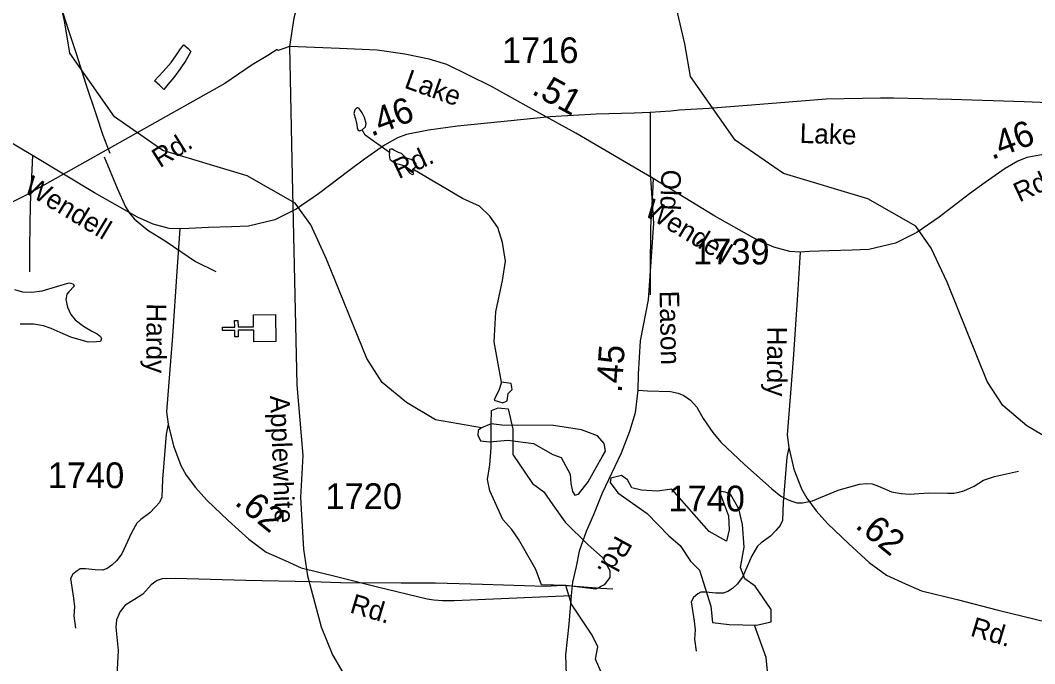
# Model space of a CAD drawing. Extents: x 2169602 to 2449496, y 721995 to 810662.
# Drawn here: x 2439632 to 2444562, y 784472 to 787598 of the extents above; entities that cross this region are included whole.
import ezdxf

# ---------------------------------------------------------------- set-up
doc = ezdxf.new("R2010")
doc.units = 0
doc.layers.add('Default', color=7, linetype='Continuous')

msp = doc.modelspace()

# ---------------------------------------------------------------- linework, layer by layer
at = {"layer": 'Default'}
for points in [[(2441352, 788950.1), (2441043.3, 787868.2), (2440993.6, 787732.6), (2440960.8, 787608.9), (2440940.6, 787470.2)], [(2441872.7, 785618.2), (2441650.3, 785656.4), (2441508.2, 785741.3), (2441390.3, 785838.8), (2441315.3, 785955.2), (2441120.3, 786438.1), (2441043.2, 786603.7), (2440968.3, 786710.2), (2440734.4, 786842.9), (2440325.3, 786966), (2440090.3, 787128.3), (2439872.3, 787437.8), (2439846.3, 787595.8), (2439794.2, 787819.9), (2439683.3, 788209.2), (2439523.3, 788468.3), (2439364.2, 788616), (2439121.2, 788722.6), (2439038.6, 788735.6)], [(2444888.5, 785505.4), (2444666.1, 785543.6), (2444524, 785628.5), (2444406.1, 785726), (2444331.1, 785842.4), (2444136.1, 786325.3), (2444059, 786490.8), (2443984.2, 786597.4), (2443750.2, 786730.1), (2443341.1, 786853.2), (2443106.1, 787015.4), (2442888.2, 787325), (2442862.1, 787483), (2442810, 787707.1), (2442699.1, 788096.4), (2442539.2, 788355.5), (2442380, 788503.1), (2442137.1, 788609.8), (2442054.5, 788622.8)], [(2439864.7, 787557.1), (2439833.1, 787654)], [(2440406.8, 786585), (2440355.5, 786587), (2440277.5, 786608.1), (2440201.6, 786640.9), (2439991.8, 786759.3), (2439691.8, 786941.4), (2439316.2, 787162.2), (2439074.6, 787294.7), (2438905.3, 787388.9), (2438794.8, 787443.5), (2438688.3, 787495.4), (2438603.7, 787521.4), (2438484.9, 787546), (2438351.2, 787565.1), (2438167.7, 787573.7), (2437924.7, 787583)], [(2440068.4, 786951.4), (2440034.8, 787038.4), (2440001.8, 787137.2), (2439952.4, 787286.2), (2439904.3, 787435.1), (2439864.7, 787557.1)], [(2440940.6, 787470.2), (2440885.6, 787451.6), (2440880.1, 787455.2), (2440834.2, 787426.6), (2440759.1, 787381.8), (2440626, 787290.8), (2439657.8, 786746.4), (2439456.7, 786646.9), (2439310.4, 786571.1), (2439197.7, 786512.4), (2439112.7, 786469.6), (2439030.3, 786419.5), (2438953.2, 786366.8), (2438814.8, 786256), (2438662.5, 786136.1), (2438450.9, 785950.2), (2438363.9, 785873.7), (2438207.7, 785775.5), (2438128, 785742.6)], [(2440284, 787303.6), (2440326.3, 787349.6), (2440364.5, 787392.7), (2440391.6, 787429.4), (2440411.1, 787459), (2440427.1, 787478.3), (2440447, 787460), (2440460.2, 787447), (2440435.6, 787402.9), (2440409, 787362.6), (2440378.8, 787319.7), (2440349.2, 787285.3), (2440329.5, 787261.3), (2440309.8, 787281.7), (2440284, 787303.6)], [(2443422.6, 786472.1), (2443371.3, 786474.2), (2443293.4, 786495.2), (2443217.4, 786528.1), (2443007.7, 786646.5), (2442707.6, 786828.6), (2442332, 787049.4), (2442090.4, 787181.8), (2441921.2, 787276.1), (2441810.6, 787330.7), (2441704.1, 787382.6), (2441619.5, 787408.6), (2441500.8, 787433.1), (2441367, 787452.3), (2441183.6, 787460.9), (2440940.6, 787470.2)], [(2440940.6, 787470.2), (2440953.2, 786840.7), (2440975.9, 785827.6), (2441005.6, 785483.6), (2440993.6, 785278.9), (2441008.7, 785029.1), (2441027.2, 784898.4), (2441038.5, 784856.4), (2441094.5, 784651.9), (2441148.7, 784515), (2441222.5, 784391.1), (2441361.9, 784070.3), (2441480.5, 783729.7), (2441578.1, 783426.1), (2441599.1, 783317.2), (2441606.7, 783150.6), (2441604.1, 782943.7), (2441599.1, 782793.6), (2441596.6, 781983.7), (2441589, 781012.3), (2441548.1, 780247.9), (2441535.9, 779511.3)], [(2446480.6, 787135.7), (2446396, 787138.1), (2445960.6, 787146.3), (2445563.4, 787164.1), (2445307.9, 787173.6), (2445199.9, 787174.8), (2444896, 787184.8), (2444511, 787201), (2444157.5, 787213.3), (2443875, 787220.1), (2443812.2, 787220.1), (2443548.3, 787215.3), (2443185.8, 787185.4), (2442978.3, 787169), (2442833.6, 787160.8), (2442792.7, 787156.7), (2442693.3, 787150.2)], [(2442693.3, 787150.2), (2442615.2, 787147.2), (2442430.5, 787142.3), (2442206.9, 787128.7), (2441983.3, 787106.2), (2441756.7, 787083), (2441616.1, 787063.9), (2441508.3, 787043.4), (2441464.6, 787027), (2441401.8, 786991.5), (2441304.9, 786923.2), (2441229.1, 786866.9), (2441081.6, 786755), (2440972.4, 786679.8), (2440868.7, 786627.9), (2440740.4, 786597.9), (2440658.5, 786593.8), (2440546.6, 786591.1), (2440451, 786587), (2440406.8, 786585)], [(2441293.8, 787065.9), (2441310.3, 787080.1), (2441312.7, 787097.1), (2441305.4, 787126.2), (2441293.3, 787148.1), (2441278.7, 787169.9), (2441272.6, 787172.7), (2441266.6, 787172.3), (2441258.4, 787162.9), (2441252, 787145.6), (2441261.7, 787118.9), (2441266.6, 787092.2), (2441269, 787075.3), (2441273, 787065.6), (2441281.1, 787060.7), (2441293.8, 787065.9)], [(2442693.3, 787150.2), (2442692.2, 786854.8), (2442708.7, 786612.7), (2442683, 786239.8), (2442644, 786040.8), (2442634.8, 785878.2), (2442632.8, 785801.3), (2442620.4, 785690.5), (2442592.7, 785600.2), (2442552.7, 785495.6), (2442460.4, 785300.2), (2442417.3, 785195.5), (2442382.5, 785114.5), (2442348.6, 785019.1), (2442333.2, 784944.7), (2442315.8, 784867.8), (2442309.6, 784803.2)], [(2441425.5, 786955.5), (2441307.2, 787039.1), (2441293.8, 787065.9)], [(2445709.1, 787037.4), (2445631, 787034.3), (2445446.3, 787029.5), (2445222.7, 787015.8), (2444999.1, 786993.4), (2444772.5, 786970.1), (2444631.9, 786951), (2444524.1, 786930.5), (2444480.4, 786914.1), (2444417.6, 786878.6), (2444320.7, 786810.3), (2444244.9, 786754.1), (2444097.5, 786642.1), (2443988.3, 786567), (2443884.5, 786515.1), (2443756.2, 786485.1), (2443674.3, 786481), (2443562.4, 786478.2), (2443466.9, 786474.1), (2443422.6, 786472.1)], [(2441425.5, 786955.5), (2441424, 786946.4), (2441425.6, 786933.4), (2441427.2, 786923.7), (2441438.6, 786914), (2441458.1, 786902.6), (2441472.7, 786899.4), (2441493.8, 786892.9), (2441506.8, 786878.3), (2441514.9, 786866.9), (2441524.6, 786855.6), (2441536, 786849.1), (2441542.5, 786850.7), (2441539.9, 786874.5), (2441543.4, 786878.6), (2441550.2, 786882.4), (2441555.6, 786890.9), (2441556.4, 786900), (2441547.2, 786911.5), (2441531.1, 786922.2), (2441507.4, 786928.4), (2441496.6, 786939.8), (2441484.4, 786950.6), (2441470.6, 786955.9), (2441453.7, 786963.6), (2441446.8, 786966.6), (2441440.7, 786972), (2441432.2, 786972.3), (2441425.4, 786969.7), (2441425.5, 786955.5)], [(2439691.8, 786941.4), (2439688.7, 786871.7), (2439679.5, 786703.5), (2439676.4, 786495.7), (2439676.4, 786376.2)], [(2440039.4, 786934.2), (2440102.6, 786782.6), (2440143.5, 786692.3), (2440163.3, 786660.7), (2440185.7, 786633.7), (2440251.6, 786579), (2440341.2, 786523), (2440482.9, 786426.1), (2440581.8, 786377.3)], [(2441970, 785840.3), (2441934.7, 786035.8), (2441942.2, 786182.1), (2441975, 786333.5), (2441990.2, 786426.9), (2441975, 786517.7), (2441952.3, 786590.9), (2441914.5, 786646.4), (2441864, 786694.3), (2441780.8, 786732.2), (2441539.9, 786874.5)], [(2442707.6, 786828.6), (2442704.5, 786758.9), (2442695.3, 786590.6), (2442692.2, 786382.9), (2442692.2, 786263.4)], [(2440406.8, 786585), (2440393.4, 786377.3), (2440371.9, 786063.9), (2440358.6, 785901.3), (2440342.2, 785696.6), (2440350.4, 785636.1), (2440376, 785531), (2440411.9, 785435.1), (2440438.6, 785388.9), (2440483.7, 785327.9), (2440539.1, 785266.3), (2440642.7, 785167.3), (2440742.2, 785077.1), (2440826.3, 785014.5), (2440918.6, 784973.5), (2440996.4, 784938.7), (2441168.3, 784896.3), (2441367.6, 784845.2), (2441608.4, 784787.5), (2441641.9, 784783), (2441683.2, 784779.6), (2441742, 784780), (2442309.6, 784803.2)], [(2443422.6, 786472.1), (2443409.3, 786264.4), (2443387.7, 785951), (2443374.4, 785788.5), (2443358, 785583.8), (2443366.2, 785523.3), (2443391.8, 785418.1), (2443427.7, 785322.2), (2443454.4, 785276.1), (2443499.5, 785215), (2443554.9, 785153.5), (2443658.5, 785054.5), (2443758, 784964.2), (2443842.2, 784901.7), (2443934.5, 784860.6), (2444012.2, 784825.9), (2444184.1, 784783.5), (2444383.4, 784732.4), (2444624.2, 784674.6), (2444657.7, 784670.2), (2444699, 784666.8), (2444757.8, 784667.1), (2445325.5, 784690.3)], [(2439604.4, 786290.8), (2439642.3, 786279.4), (2439688.5, 786277.7), (2439738.3, 786284), (2439814.4, 786306.2), (2439846.2, 786316.7), (2439870.2, 786322.9), (2439888.4, 786316.9), (2439894.4, 786307), (2439868.5, 786278.9), (2439858.3, 786266.6), (2439852.7, 786240.7), (2439860.7, 786204.6), (2439877.3, 786168.9), (2439899.3, 786142.8), (2439939.5, 786111.2), (2439979.9, 786087.7), (2440005.5, 786074), (2440021.9, 786061.8), (2440026.2, 786051.9), (2440022.1, 786037.9), (2440002.2, 786036), (2439961.8, 786033.6), (2439878.2, 786058.8), (2439825.7, 786080.5), (2439781.8, 786100.1), (2439745.3, 786114.2), (2439695.7, 786121.7), (2439631.3, 786121.2)], [(2442632.8, 785801.3), (2442679.9, 785798.2), (2442791.7, 785794.1), (2442829.7, 785786.9), (2442856.4, 785774.6), (2442889.2, 785752), (2442918.9, 785718.2), (2442950.7, 785662.8), (2442997.9, 785595.1), (2443035.9, 785548.9), (2443151.8, 785439.7), (2443284.1, 785322.2), (2443328.2, 785286.3), (2443363.1, 785267.9), (2443385.7, 785259.7), (2443405.2, 785254.5), (2443432.9, 785253.5), (2443481.1, 785262.7), (2443607.3, 785314.5), (2443709.8, 785344.3), (2443743.7, 785347.9), (2443771.4, 785346.8), (2443802.2, 785334.5), (2443865.8, 785306.8), (2443912.9, 785299.7), (2443954, 785295.6), (2444046.3, 785301.7), (2444139.6, 785300.2), (2444168.4, 785301.2), (2444193, 785305.3), (2444217.6, 785311.5), (2444266.8, 785335), (2444313, 785363.8), (2444366.3, 785382.2), (2444482.3, 785407.4)], [(2440350.4, 785636.1), (2440341.1, 785587.9), (2440322.7, 785368.4), (2440319.6, 785280.7), (2440308.3, 785256.1), (2440287.8, 785232.5), (2440261.1, 785204.8), (2440217, 785173), (2440198.5, 785155.5), (2440171.9, 785108.3), (2440125.7, 785005.3), (2440100.1, 784971.4), (2440076.5, 784950.9), (2440053.9, 784935.5), (2440031.3, 784927.3), (2439995.4, 784928.3), (2439948.2, 784932.4), (2439922.6, 784932.4), (2439908.2, 784924.2), (2439887.7, 784906.8), (2439876.4, 784886.3), (2439890.8, 784791.4), (2439895.9, 784749.3), (2439891.8, 784704.2), (2439900, 784645.7)], [(2441872.7, 785618.2), (2441857.7, 785604.4), (2441855, 785582.7), (2441868.5, 785555.7), (2441911.8, 785550.3), (2442001.2, 785558.4), (2442125.8, 785542.1), (2442220.6, 785488), (2442261.2, 785474.5), (2442304.5, 785393.3), (2442307.2, 785347.3), (2442315.4, 785309.4), (2442326.2, 785290.5), (2442345.2, 785295.9), (2442391.4, 785356.1), (2442431.8, 785428.5), (2442458.9, 785477.2), (2442475.2, 785504.2), (2442469.7, 785542.1), (2442437.2, 785580), (2442358.6, 785608.4), (2442223.3, 785628.7), (2441971.4, 785631.4), (2441920, 785636.9), (2441872.7, 785618.2)], [(2443366.2, 785523.3), (2443357, 785475.1), (2443338.5, 785255.6), (2443335.4, 785167.8), (2443324.1, 785143.2), (2443303.6, 785119.6), (2443276.9, 785091.9), (2443232.8, 785060.1), (2443214.4, 785042.7), (2443187.7, 784995.5), (2443141.5, 784892.4), (2443115.9, 784858.6), (2443092.3, 784838.1), (2443069.7, 784822.7), (2443047.2, 784814.5), (2443011.3, 784815.5), (2442964.1, 784819.6), (2442938.4, 784819.6), (2442924.1, 784811.4), (2442903.6, 784793.9), (2442892.3, 784773.4), (2442906.6, 784678.5), (2442911.8, 784636.5), (2442907.7, 784591.4), (2442915.9, 784532.9)], [(2442797.4, 785320.2), (2442727.8, 785310.3), (2442651.1, 785314.6), (2442604.2, 785327.3), (2442582.9, 785365.7), (2442553.1, 785386.9), (2442502, 785374.2), (2442497.8, 785352.9), (2442536.1, 785301.8), (2442678.3, 785201.2), (2442783.1, 785093.2), (2442838.5, 785046.4), (2442889.6, 784969.8), (2442932.2, 784927.2), (2442987, 784751.9), (2442996.1, 784671.8), (2443077.1, 784663.3), (2443209.1, 784659.1), (2443281.5, 784676.1), (2443281.5, 784735.7), (2443203.7, 784849.3), (2443153.7, 784884.7), (2443132.4, 784940), (2443149.5, 785037.9), (2443141, 785148.6), (2443123.9, 785225.2), (2443085.6, 785293.3), (2443080.4, 785298), (2443057, 785305.1), (2443038, 785308.1), (2443034.5, 785306.1), (2443035.2, 785294.8), (2443072.8, 785191.1), (2443077.1, 785123), (2443064.3, 785067.7), (2442979.1, 785114.5), (2442797.4, 785320.2)], [(2441047.8, 784870.6), (2440727.5, 784875.9), (2440384.7, 784886.4), (2440321.5, 784885.1), (2440296.4, 784875.9), (2440267.4, 784856.1), (2440227.9, 784810), (2440187, 784783.6), (2440142.2, 784755.9), (2440117.1, 784725.6), (2440100, 784684.7), (2440096.1, 784649.1), (2440107.9, 784535.8), (2440101.3, 784415.8), (2440078.9, 784315.6), (2440077.6, 784293.2), (2440090.8, 784235.2), (2440097.4, 784186.5), (2440089.5, 784137.7)], [(2442510.8, 784834), (2442453.6, 784837), (2442267.7, 784852.5), (2442183.5, 784847.3), (2441878.2, 784857.4), (2441648.9, 784864), (2441482.5, 784863.5), (2441188.6, 784865.5), (2441047.8, 784870.6)], [(2442467, 783579.6), (2442550.3, 783607.3), (2442573, 783630), (2442580.6, 783694.4), (2442588.2, 783757.4), (2442557.9, 783828.1), (2442522.6, 783888.6), (2442487.2, 784101.8), (2442467, 784142.2), (2442462, 784182.6), (2442489.8, 784182.6), (2442509.9, 784212.9), (2442477.1, 784301.2), (2442454.4, 784431.1), (2442426.7, 784494.2), (2442439.3, 784554.7), (2442411.5, 784610.2), (2442356, 784693.5), (2442310.6, 784761.6), (2442282.9, 784852.5)], [(2442309.6, 784803.2), (2442298.3, 784663.7), (2442281.9, 784514.9), (2442287.1, 784368.7), (2442303.5, 784168.7), (2442308.6, 784034.3), (2442296.3, 783889.2), (2442264.5, 783559.9), (2442229.7, 783225.9), (2442222.8, 783091.4), (2442219.9, 782782.8), (2442226.8, 782482.8), (2442219.9, 782072.5), (2442221.6, 781806.4), (2442237.7, 781643.2), (2442280.8, 781426.5)], [(2444885.2, 782739.9), (2444625.2, 783014.2), (2444207.1, 783291.6), (2444039.1, 783459.1), (2443896.2, 783708), (2443719.3, 783921.6), (2443443.3, 784127.3), (2443266.1, 784403.2), (2443257.3, 784501.8), (2443200, 784659.4)]]:
    msp.add_lwpolyline(points, dxfattribs=at)
for points in [[(2440767.2, 786036.1), (2440766.2, 786093.1), (2440690.1, 786091.9), (2440690.6, 786059.9), (2440674.6, 786059.7), (2440674.1, 786091.7), (2440614, 786090.7), (2440613.8, 786106.8), (2440673.9, 786107.7), (2440673.4, 786139.7), (2440689.4, 786139.9), (2440689.9, 786107.9), (2440766, 786109.1), (2440765.2, 786166.7), (2440871.7, 786168.4), (2440873.7, 786037.8)], [(2441970, 785840.3), (2441957.4, 785799.9), (2441942.2, 785772.1), (2441934.7, 785751.9), (2441977.6, 785739.3), (2441997.7, 785749.4), (2442002.8, 785784.7), (2442023, 785804.9), (2442017.9, 785832.7)], [(2441922.1, 785702.7), (2441954.9, 785715.4), (2442002.8, 785710.3), (2442025.5, 785611.9), (2442025.5, 785488.3), (2442121.4, 785347), (2442176.9, 785306.6), (2442219.8, 785243.5), (2442280.3, 785160.3), (2442391.4, 785049.3), (2442462, 784988.7), (2442497.3, 784925.6), (2442497.3, 784890.3), (2442469.6, 784855), (2442429.2, 784834.8), (2442282.9, 784852.5), (2442164.3, 784855), (2442136.5, 784930.7), (2442053.3, 785077), (2442020.5, 785125), (2441977.6, 785172.9), (2441914.5, 785311.7), (2441901.9, 785367.2), (2441914.5, 785437.8), (2441919.5, 785521.1), (2441919.5, 785581.6), (2441919.5, 785637.1)]]:
    msp.add_lwpolyline(points, close=True, dxfattribs=at)

# ---------------------------------------------------------------- texts
for s, p in [('1716', (2441972.7, 787389.9)), ('1739', (2442901.2, 786412)), ('1740', (2439765.4, 785325.1)), ('1720', (2441114.9, 785223.7)), ('1740', (2442781.2, 785212.2))]:
    msp.add_text(s, height=125, dxfattribs=at).set_placement(p)
for s, height, rotation, p in [('Lake', 95, 340.3947, (2441493, 787271.6)), ('.51', 125, 331.2612, (2442111.6, 787243.1)), ('.46', 125, 20.5688, (2441337.5, 787031.9)), ('.46', 125, 20.5688, (2444353.4, 786919)), ('Lake', 95, 358.3219, (2443418.8, 787002.1)), ('Rd.', 95, 32.1713, (2440310.2, 786878.1)), ('Rd.', 95, 24.9602, (2441470.9, 786825.1)), ('Old', 95, 268.0798, (2442748.3, 786873.8)), ('Rd.', 95, 24.9602, (2444486.8, 786712.3)), ('Wendell', 95, 328.9383, (2439643.3, 786765.9)), ('Wendell', 95, 328.9383, (2442659.1, 786653)), ('Eason', 95, 271.1923, (2442738.4, 786283.1)), ('Hardy', 95, 269.5699, (2440246.5, 786223)), ('Hardy', 95, 269.5699, (2443262.4, 786110.2)), ('.45', 125, 86.0987, (2442554.1, 785785.5)), ('Applewhite', 95, 272.2716, (2440845.3, 785773.8)), ('.62', 125, 320.8689, (2440668.6, 785248.8)), ('.62', 125, 320.8689, (2443684.4, 785136)), ('Rd.', 95, 241.2959, (2442526.6, 785100.8)), ('Rd.', 95, 343.3283, (2441228.5, 784722.4)), ('Rd.', 95, 343.3283, (2444244.3, 784609.6))]:
    msp.add_text(s, height=height, rotation=rotation, dxfattribs=at).set_placement(p)

doc.saveas('drawing.dxf')
